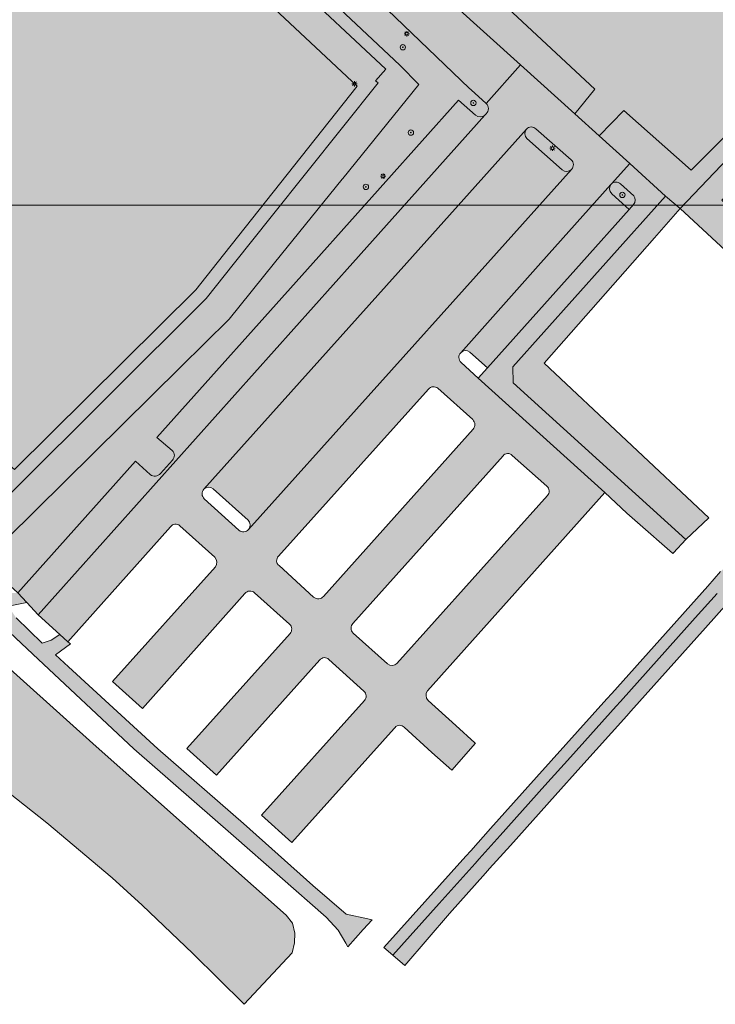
# Model space of a CAD drawing. Extents: x 101956 to 105180, y 476926 to 481317.
# Tile 549 of 649: x 104769 to 104874, y 479889 to 480036. Entities that reach past the tile are written whole.
import ezdxf

# ---------------------------------------------------------------- set-up
doc = ezdxf.new("R2010")
doc.units = 0
doc.header["$LTSCALE"] = 0.5
for name, color, linetype, lineweight in [('B-WE-GR-BEPLANTING_CULTUUR_BOSPLANTSOEN-GV', 90, 'Continuous', 18), ('B-WE-GR-BEPLANTING_CULTUUR_HEESTERS-GV', 90, 'Continuous', 18), ('B-WE-GR-BOOM-S', 90, 'Continuous', 25), ('B-WE-GR-GROENVOORZIENING-GV', 80, 'Continuous', 18), ('B-WE-GR-HAAG-GV', 90, 'Continuous', 13), ('B-WE-KL-ET_LS_OV_LICHTMAST-S', 190, 'Continuous', 25), ('B-WE-OG-TERREIN_CULTUURSCHEIDING-GV', 7, 'Continuous', 18), ('B-WE-OG-WATER_MEER-GV', 140, 'Continuous', 18), ('B-WE-VH-VERHARDING_ASFALT-GV', 252, 'Continuous', 18), ('B-WE-VH-VERHARDING_BETONSTRAATSTEEN-GV', 252, 'Continuous', 18), ('B-WE-VH-VERHARDING_HALFVERHARDING-GV', 252, 'Continuous', 18), ('B-WE-VH-VERHARDING_TEGEL-GV', 252, 'Continuous', 18), ('B-WE-VH-VERHARDING_TEGEL_RUBBER-GV', 252, 'Continuous', 18)]:
    doc.layers.add(name, color=color, linetype=linetype, lineweight=lineweight)
for name, color, linetype, lineweight, true_color in [('B-WE-GR-BEPLANTING_CULTUUR_BOSPLANTSOEN-V', 7, 'Continuous', 18, 0xa5a552), ('B-WE-GR-BEPLANTING_CULTUUR_HEESTERS-V', 7, 'Continuous', 18, 0xa5a552), ('B-WE-GR-GROENVOORZIENING-V', 7, 'Continuous', 18, 0x67a552), ('B-WE-GR-HAAG-V', 7, 'Continuous', 18, 0x67a552), ('B-WE-OG-TERREIN_CULTUURSCHEIDING-V', 7, 'Continuous', 18, 0x28c846), ('B-WE-OG-WATER_MEER-V', 7, 'Continuous', 18, 0xafcde1), ('B-WE-VH-VERHARDING_ASFALT-V', 7, 'Continuous', 18, 0xcdcdcd), ('B-WE-VH-VERHARDING_BETONSTRAATSTEEN-V', 7, 'Continuous', 18, 0xcdcdcd), ('B-WE-VH-VERHARDING_HALFVERHARDING-V', 7, 'Continuous', 18, 0xd7aa8c), ('B-WE-VH-VERHARDING_TEGEL-V', 7, 'Continuous', 18, 0xcdcdcd), ('B-WE-VH-VERHARDING_TEGEL_RUBBER-V', 7, 'Continuous', 18, 0xcdcdcd)]:
    doc.layers.add(name, color=color, linetype=linetype, lineweight=lineweight, true_color=true_color)
doc.layers.add('X-XX-AL-HULPLIJN-G', color=7, linetype='Continuous', lineweight=18, plot=False)

# ---------------------------------------------------------------- blocks, each defined once
blk = doc.blocks.new('SKL-ET_OV_LICHTMAST-SO')
at = {"color": 0, "linetype": 'ByBlock', "lineweight": 18}
for points in [[(-1.25, 0), (-2, 0)], [(-1.41421356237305, 1.414213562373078), (-0.8838834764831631, 0.8838834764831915)], [(0, 2), (0, 1.25)], [(0.88388347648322, 0.8838834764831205), (1.414213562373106, 1.414213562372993)], [(2, 0), (1.25, 0)], [(-1.414213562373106, -1.414213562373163), (-0.8838834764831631, -0.88388347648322)], [(0, -1.25), (0, -2)], [(0.8838834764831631, -0.8838834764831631), (1.414213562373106, -1.414213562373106)]]:
    blk.add_lwpolyline(points, dxfattribs=at)
blk.add_circle((0, 0), 1, dxfattribs=at)
blk = doc.blocks.new('SGR-BOOM_01-SO')
at = {"linetype": 'ByBlock', "lineweight": 18}
h = blk.add_hatch(color=0, dxfattribs=at)
h.dxf.hatch_style = 1
edge = h.paths.add_edge_path()
edge.add_arc((0, 0), 0.25, 0, 360)
at = {"color": 0, "linetype": 'ByBlock', "lineweight": 18}
for radius in [2, 0.25]:
    blk.add_circle((0, 0), radius, dxfattribs=at)

msp = doc.modelspace()

# ---------------------------------------------------------------- hatches: boundary and pattern name
at = {"layer": 'B-WE-GR-BEPLANTING_CULTUUR_BOSPLANTSOEN-V'}
for points in [[(104856.162, 480019.031), (104860.777, 480014.866), (104866.132, 480009.978), (104868.287, 480008.124), (104888.842, 480029.633), (104914.657, 480006.621), (104916.442, 480008.929), (104903.794, 480020.242), (104833.999, 480082.858), (104833.637, 480083.183), (104812.113, 480058.781), (104816.263, 480055.036), (104835.595, 480077.228), (104886.975, 480030.899), (104869.945, 480013.868), (104859.842, 480022.816)], [(104819.654, 480051.976), (104844.397, 480029.648), (104852.512, 480022.325), (104855.512, 480025.991), (104823.616, 480055.723)], [(104874.538, 480009.364), (104888.142, 480023.559), (104911.26, 480002.444), (104913.198, 480004.734), (104913.467, 480005.081), (104914.657, 480006.621), (104888.842, 480029.633), (104868.287, 480008.124), (104877.106, 480000), (104880.871, 479996.531), (104894.584, 479984.223), (104894.594, 479984.234), (104896.578, 479986.43), (104896.874, 479986.757), (104897.951, 479987.95)]]:
    msp.add_hatch(color=256, dxfattribs=at).paths.add_polyline_path(points)
at = {"layer": 'B-WE-GR-BEPLANTING_CULTUUR_HEESTERS-V'}
msp.add_hatch(color=256, dxfattribs=at).paths.add_polyline_path([(104868.287, 480008.124), (104866.132, 480009.978), (104857.187, 480000), (104843.224, 479984.425), (104843.294, 479982.016), (104869.14, 479958.56), (104872.618, 479961.794), (104847.918, 479984.968), (104861.14, 480000), (104864.454, 480003.767)])
at = {"layer": 'B-WE-GR-GROENVOORZIENING-V'}
h = msp.add_hatch(color=256, dxfattribs=at)
edge = h.paths.add_edge_path()
edge.add_arc((104846.0020196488, 480019.3987533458), 0.9555742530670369, 44.12090262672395, 138.8939688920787)
edge.add_arc((104846.0423087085, 480019.355581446), 1.014333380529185, 138.5527030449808, 226.6487322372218)
edge.add_line((104845.346, 480018.618), (104850.615, 480013.918))
edge.add_arc((104851.2817613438, 480014.734701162), 1.054310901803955, 230.7715256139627, 315.5970734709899)
edge.add_arc((104851.2991668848, 480014.6854112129), 1.00765091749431, 316.9070263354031, 407.7252538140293)
edge.add_line((104851.977, 480015.431), (104846.688, 480020.064))
h = msp.add_hatch(color=256, dxfattribs=at)
edge = h.paths.add_edge_path()
edge.add_arc((104858.6714375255, 480011.1164330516), 0.976688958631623, 45.74686841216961, 136.0732054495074)
edge.add_arc((104858.8419962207, 480011.119851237), 1.103787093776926, 142.3555396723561, 224.2238548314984)
edge.add_line((104858.051, 480010.35), (104860.64, 480007.968))
edge.add_line((104860.64, 480007.968), (104861.311, 480008.749))
edge.add_arc((104860.6136573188, 480009.4096702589), 0.9606102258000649, 316.5468663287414, 400.6934976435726)
edge.add_line((104861.342, 480010.036), (104859.353, 480011.816))
at = {"layer": 'B-WE-GR-HAAG-V'}
h = msp.add_hatch(color=256, dxfattribs=at)
edge = h.paths.add_edge_path()
edge.add_arc((104846.0020196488, 480019.3987533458), 0.9555742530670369, 44.12090262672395, 138.8939688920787)
edge.add_arc((104846.0423087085, 480019.355581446), 1.014333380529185, 138.5527030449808, 226.6487322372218)
edge.add_line((104845.346, 480018.618), (104850.615, 480013.918))
edge.add_arc((104851.2817613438, 480014.734701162), 1.054310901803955, 230.7715256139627, 315.5970734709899)
edge.add_arc((104851.2991668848, 480014.6854112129), 1.00765091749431, 316.9070263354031, 407.7252538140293)
edge.add_line((104851.977, 480015.431), (104846.688, 480020.064))
h = msp.add_hatch(color=256, dxfattribs=at)
edge = h.paths.add_edge_path()
edge.add_arc((104858.6714375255, 480011.1164330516), 0.976688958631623, 45.74686841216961, 136.0732054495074)
edge.add_arc((104858.8419962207, 480011.119851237), 1.103787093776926, 142.3555396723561, 224.2238548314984)
edge.add_line((104858.051, 480010.35), (104860.64, 480007.968))
edge.add_line((104860.64, 480007.968), (104861.311, 480008.749))
edge.add_arc((104860.6136573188, 480009.4096702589), 0.9606102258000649, 316.5468663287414, 400.6934976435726)
edge.add_line((104861.342, 480010.036), (104859.353, 480011.816))
at = {"layer": 'B-WE-OG-TERREIN_CULTUURSCHEIDING-V'}
h = msp.add_hatch(color=256, dxfattribs=at)
edge = h.paths.add_edge_path()
edge.add_line((104792.176, 479971.869), (104789.879, 479973.849))
edge.add_line((104789.879, 479973.849), (104813.274, 480000))
edge.add_line((104813.274, 480000), (104835.084, 480024.38))
edge.add_line((104835.084, 480024.38), (104837.634, 480022.114))
edge.add_arc((104838.3242274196, 480022.9332504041), 1.071253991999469, 229.8854959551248, 310.3628957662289)
edge.add_line((104839.018, 480022.117), (104839.211, 480022.332))
edge.add_arc((104838.5127073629, 480023.1152813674), 1.04935328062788, 311.7168937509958, 407.1017918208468)
edge.add_line((104839.227, 480023.884), (104836.978, 480025.909))
edge.add_line((104836.978, 480025.909), (104836.695, 480026.181))
edge.add_line((104836.695, 480026.181), (104802.31, 480059.173))
edge.add_line((104802.31, 480059.173), (104798.664, 480062.672))
edge.add_line((104798.664, 480062.672), (104798.176, 480063.134))
edge.add_line((104798.176, 480063.134), (104794.706, 480059.303))
edge.add_line((104794.706, 480059.303), (104800.135, 480054.163))
edge.add_line((104800.135, 480054.163), (104826.263, 480029.624))
edge.add_line((104826.263, 480029.624), (104829.145, 480026.729))
edge.add_line((104829.145, 480026.729), (104817.76, 480012.655))
edge.add_line((104817.76, 480012.655), (104817.664, 480012.537))
edge.add_line((104817.664, 480012.537), (104807.522, 480000))
edge.add_line((104807.522, 480000), (104800.709, 479991.577))
edge.add_line((104800.709, 479991.577), (104793.431, 479984.39))
edge.add_line((104793.431, 479984.39), (104767.394, 479958.674))
edge.add_line((104767.394, 479958.674), (104763.88, 479955.203))
edge.add_line((104763.88, 479955.203), (104769.023, 479950.597))
edge.add_line((104769.023, 479950.597), (104786.682, 479970.312))
edge.add_line((104786.682, 479970.312), (104788.889, 479968.283))
edge.add_arc((104789.5530110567, 479969.1372557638), 1.081972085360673, 232.1421582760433, 321.5194642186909)
edge.add_line((104790.4, 479968.464), (104792.207, 479970.453))
edge.add_arc((104791.5270475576, 479971.1464533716), 0.97119148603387, 314.4367860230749, 408.071526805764)
h = msp.add_hatch(color=256, dxfattribs=at)
edge = h.paths.add_edge_path()
edge.add_arc((104739.7474757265, 479983.031498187), 4.631534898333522, 64.18988317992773, 227.2401206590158)
edge.add_line((104736.603, 479979.631), (104763.88, 479955.203))
edge.add_line((104763.88, 479955.203), (104767.394, 479958.674))
edge.add_line((104767.394, 479958.674), (104793.431, 479984.39))
edge.add_line((104793.431, 479984.39), (104800.709, 479991.577))
edge.add_line((104800.709, 479991.577), (104807.522, 480000))
edge.add_line((104807.522, 480000), (104817.664, 480012.537))
edge.add_line((104817.664, 480012.537), (104817.76, 480012.655))
edge.add_line((104817.76, 480012.655), (104829.145, 480026.729))
edge.add_line((104829.145, 480026.729), (104826.263, 480029.624))
edge.add_line((104826.263, 480029.624), (104800.135, 480054.163))
edge.add_line((104800.135, 480054.163), (104794.706, 480059.303))
edge.add_line((104794.706, 480059.303), (104793.387, 480057.846))
edge.add_line((104793.387, 480057.846), (104791.797, 480056.09))
edge.add_line((104791.797, 480056.09), (104793.668, 480054.318))
edge.add_line((104793.668, 480054.318), (104795.294, 480056.04))
edge.add_line((104795.294, 480056.04), (104824.203, 480029.006))
edge.add_line((104824.203, 480029.006), (104822.636, 480027.278))
edge.add_line((104822.636, 480027.278), (104823.023, 480026.97))
edge.add_line((104823.023, 480026.97), (104807.013, 480006.889))
edge.add_line((104807.013, 480006.889), (104801.52, 480000))
edge.add_line((104801.52, 480000), (104797.257, 479994.653))
edge.add_line((104797.257, 479994.653), (104768.035, 479965.57))
edge.add_line((104768.035, 479965.57), (104767.681, 479965.841))
edge.add_line((104767.681, 479965.841), (104766.187, 479964.036))
edge.add_line((104766.187, 479964.036), (104740.431, 479985.65))
edge.add_line((104740.431, 479985.65), (104741.764, 479987.201))
at = {"layer": 'B-WE-OG-WATER_MEER-V'}
h = msp.add_hatch(color=256, dxfattribs=at)
edge = h.paths.add_edge_path()
edge.add_line((104581.102, 480106.498), (104565.764, 480120.23))
edge.add_line((104565.764, 480120.23), (104564.212, 480121.62))
edge.add_line((104564.212, 480121.62), (104554.546, 480130.274))
edge.add_line((104554.546, 480130.274), (104551.211, 480133.26))
edge.add_line((104551.211, 480133.26), (104547.708, 480136.263))
edge.add_line((104547.708, 480136.263), (104546.626, 480136.332))
edge.add_line((104546.626, 480136.332), (104544.615, 480138.242))
edge.add_line((104544.615, 480138.242), (104515.665, 480165.517))
edge.add_line((104515.665, 480165.517), (104514.45, 480166.661))
edge.add_line((104514.45, 480166.661), (104511.882, 480166.434))
edge.add_line((104511.882, 480166.434), (104511.676, 480166.595))
edge.add_line((104511.676, 480166.595), (104507.142, 480173.465))
edge.add_line((104507.142, 480173.465), (104504.478, 480175.976))
edge.add_line((104504.478, 480175.976), (104476.974, 480201.901))
edge.add_line((104476.974, 480201.901), (104450.122, 480227.211))
edge.add_line((104450.122, 480227.211), (104450.111, 480227.221))
edge.add_arc((104451.2844730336, 480217.0450092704), 10.24342844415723, 96.57816762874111, 106.1338868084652)
edge.add_line((104448.438, 480226.885), (104446.871, 480228.452))
edge.add_line((104446.871, 480228.452), (104446.439, 480228.884))
edge.add_line((104446.439, 480228.884), (104445.225, 480230.015))
edge.add_line((104445.225, 480230.015), (104442.043, 480232.308))
edge.add_line((104442.043, 480232.308), (104430.969, 480221.988))
edge.add_line((104430.969, 480221.988), (104433.268, 480211.184))
edge.add_line((104433.268, 480211.184), (104433.434, 480210.395))
edge.add_line((104433.434, 480210.395), (104436.292, 480210.347))
edge.add_line((104436.292, 480210.347), (104440.267, 480207.167))
edge.add_line((104440.267, 480207.167), (104447.885, 480199.966))
edge.add_line((104447.885, 480199.966), (104457.377, 480193.263))
edge.add_line((104457.377, 480193.263), (104475.629, 480184.135))
edge.add_line((104475.629, 480184.135), (104488.201, 480175.71))
edge.add_line((104488.201, 480175.71), (104498.304, 480168.384))
edge.add_line((104498.304, 480168.384), (104500.653, 480166.201))
edge.add_line((104500.653, 480166.201), (104506.496, 480160.77))
edge.add_line((104506.496, 480160.77), (104506.83, 480160.46))
edge.add_line((104506.83, 480160.46), (104507.311, 480154.806))
edge.add_line((104507.311, 480154.806), (104511.214, 480151.211))
edge.add_arc((104508.1081585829, 480149.0597693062), 3.778100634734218, -20.6725360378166, 34.708031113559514, ccw=False)
edge.add_line((104511.643, 480147.726), (104527.229, 480135.745))
edge.add_line((104527.229, 480135.745), (104551.391, 480117.899))
edge.add_line((104551.391, 480117.899), (104556.907, 480113.462))
edge.add_line((104556.907, 480113.462), (104558.539, 480112.149))
edge.add_line((104558.539, 480112.149), (104572.009, 480101.313))
edge.add_line((104572.009, 480101.313), (104593.849, 480082.181))
edge.add_arc((104576.9834847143, 480061.8829868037), 26.39043284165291, 34.963122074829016, 50.276981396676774, ccw=False)
edge.add_line((104598.611, 480077.006), (104599.435, 480076.558))
edge.add_line((104599.435, 480076.558), (104603.875, 480074.052))
edge.add_line((104603.875, 480074.052), (104605.082, 480073.369))
edge.add_line((104605.082, 480073.369), (104606.972, 480072.299))
edge.add_arc((104601.2137691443, 480060.7924426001), 12.866937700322, 30.397173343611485, 63.4152251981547, ccw=False)
edge.add_line((104612.312, 480067.303), (104620.116, 480060.375))
edge.add_line((104620.116, 480060.375), (104622.37, 480056.955))
edge.add_line((104622.37, 480056.955), (104622.819, 480054.562))
edge.add_line((104622.819, 480054.562), (104623.287, 480051.517))
edge.add_line((104623.287, 480051.517), (104625.444, 480050.272))
edge.add_line((104625.444, 480050.272), (104638.727, 480041.111))
edge.add_line((104638.727, 480041.111), (104653.891, 480028.509))
edge.add_line((104653.891, 480028.509), (104677.655, 480008.234))
edge.add_arc((104722.6853629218, 480029.3831945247), 49.74959310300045, 205.1578107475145, 245.8973647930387)
edge.add_arc((104639.4184674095, 479874.7104393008), 126.0977385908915, 48.937975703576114, 60.05158073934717, ccw=False)
edge.add_line((104722.249, 479969.788), (104738.08, 479954.265))
edge.add_arc((104732.3609059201, 479939.5782467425), 15.76098849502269, 24.967400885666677, 68.72381627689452, ccw=False)
edge.add_line((104746.649, 479946.231), (104746.774, 479945.809))
edge.add_line((104746.774, 479945.809), (104746.88, 479945.383))
edge.add_line((104746.88, 479945.383), (104747.126, 479943.29))
edge.add_arc((104737.0779373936, 479943.1972302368), 10.04849085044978, -44.19024252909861, 0.5289741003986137, ccw=False)
edge.add_line((104744.283, 479936.193), (104749.867, 479932.048))
edge.add_line((104749.867, 479932.048), (104751.13, 479931.866))
edge.add_line((104751.13, 479931.866), (104752.739, 479931.308))
edge.add_line((104752.739, 479931.308), (104755.336, 479929.888))
edge.add_line((104755.336, 479929.888), (104757.135, 479928.542))
edge.add_line((104757.135, 479928.542), (104764.695, 479922.904))
edge.add_line((104764.695, 479922.904), (104765.411, 479922.343))
edge.add_line((104765.411, 479922.343), (104773.367, 479916.115))
edge.add_line((104773.367, 479916.115), (104783.163, 479907.866))
edge.add_line((104783.163, 479907.866), (104787.665, 479903.805))
edge.add_line((104787.665, 479903.805), (104795.236, 479896.531))
edge.add_line((104795.236, 479896.531), (104802.961, 479888.942))
edge.add_line((104802.961, 479888.942), (104810.137, 479896.666))
edge.add_line((104810.137, 479896.666), (104810.495, 479898.167))
edge.add_line((104810.495, 479898.167), (104810.536, 479899.618))
edge.add_line((104810.536, 479899.618), (104810.19, 479901.078))
edge.add_line((104810.19, 479901.078), (104809.237, 479902.317))
edge.add_line((104809.237, 479902.317), (104780.783, 479927.569))
edge.add_line((104780.783, 479927.569), (104758.952, 479947.131))
edge.add_line((104758.952, 479947.131), (104757.16, 479948.737))
edge.add_line((104757.16, 479948.737), (104581.102, 480106.498))
at = {"layer": 'B-WE-VH-VERHARDING_ASFALT-V'}
for points in [[(104812.113, 480058.781), (104806.537, 480063.84), (104802.434, 480067.562), (104798.664, 480062.672), (104802.31, 480059.173), (104836.695, 480026.181), (104836.978, 480025.909), (104839.227, 480023.884), (104844.397, 480029.648), (104819.654, 480051.976), (104816.263, 480055.036)], [(104890.092, 479968.553), (104896.101, 479975.266), (104900.42, 479980.081), (104906.271, 479986.587), (104916.51, 479998.003), (104917.103, 479998.663), (104935.191, 480018.793), (104933.901, 480019.952), (104915.91, 479999.866), (104915.108, 479999.06), (104904.959, 479987.885), (104898.992, 479981.196), (104894.866, 479976.512), (104888.657, 479969.719), (104874.375, 479953.745), (104872.442, 479951.569), (104858.056, 479935.475), (104857.338, 479934.69), (104846.795, 479922.95), (104839.864, 479915.281), (104836.943, 479911.937), (104836.187, 479911.139), (104823.912, 479897.469), (104825.253, 479896.317), (104832.17, 479904.018), (104837.586, 479910.046), (104838.193, 479910.721), (104841.334, 479914.202), (104848.003, 479921.691), (104851.872, 479925.945), (104858.737, 479933.605), (104859.344, 479934.277), (104870.566, 479946.804), (104873.843, 479950.464), (104875.669, 479952.492)], [(104891.652, 479967.104), (104897.661, 479973.816), (104901.98, 479978.631), (104907.831, 479985.138), (104918.069, 479996.553), (104918.662, 479997.213), (104936.751, 480017.343), (104935.191, 480018.793), (104917.103, 479998.663), (104916.51, 479998.003), (104906.271, 479986.587), (104900.42, 479980.081), (104896.101, 479975.266), (104890.092, 479968.553), (104875.669, 479952.492), (104873.843, 479950.464), (104870.566, 479946.804), (104859.344, 479934.277), (104858.737, 479933.605), (104851.872, 479925.945), (104848.003, 479921.691), (104841.334, 479914.202), (104838.193, 479910.721), (104837.586, 479910.046), (104832.17, 479904.018), (104825.253, 479896.317), (104827.039, 479894.773), (104833.729, 479902.568), (104839.146, 479908.596), (104839.752, 479909.271), (104842.893, 479912.752), (104849.562, 479920.241), (104853.431, 479924.495), (104860.296, 479932.155), (104860.903, 479932.827), (104872.125, 479945.354), (104875.403, 479949.014), (104877.229, 479951.042)]]:
    msp.add_hatch(color=256, dxfattribs=at).paths.add_polyline_path(points)
h = msp.add_hatch(color=256, dxfattribs=at)
edge = h.paths.add_edge_path()
edge.add_line((104857, 479965.602), (104838.049, 479982.718))
edge.add_line((104838.049, 479982.718), (104835.458, 479985.066))
edge.add_arc((104836.1857794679, 479985.8201003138), 1.048012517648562, 136.3871818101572, 226.0175689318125, ccw=False)
edge.add_line((104835.427, 479986.543), (104847.439, 480000))
edge.add_line((104847.439, 480000), (104857.933, 480011.756))
edge.add_line((104857.933, 480011.756), (104857.968, 480011.794))
edge.add_line((104857.968, 480011.794), (104858.003, 480011.832))
edge.add_line((104858.003, 480011.832), (104860.777, 480014.866))
edge.add_line((104860.777, 480014.866), (104856.162, 480019.031))
edge.add_line((104856.162, 480019.031), (104852.512, 480022.325))
edge.add_line((104852.512, 480022.325), (104844.397, 480029.648))
edge.add_line((104844.397, 480029.648), (104839.227, 480023.884))
edge.add_arc((104838.5127073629, 480023.1152813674), 1.049353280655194, -48.28310624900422, 47.10179182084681, ccw=False)
edge.add_line((104839.211, 480022.332), (104839.018, 480022.117))
edge.add_line((104839.018, 480022.117), (104819.237, 480000))
edge.add_line((104819.237, 480000), (104772.078, 479947.271))
edge.add_line((104772.078, 479947.271), (104775.311, 479944.339))
edge.add_line((104775.311, 479944.339), (104776.523, 479943.24))
edge.add_line((104776.523, 479943.24), (104791.914, 479960.481))
edge.add_arc((104792.6785499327, 479959.9380552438), 0.9377236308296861, 46.92274843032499, 144.6195534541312, ccw=False)
edge.add_line((104793.319, 479960.623), (104798.545, 479955.893))
edge.add_arc((104797.7318446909, 479955.1132888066), 1.126574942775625, -34.88286209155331, 43.797184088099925, ccw=False)
edge.add_line((104798.656, 479954.469), (104783.202, 479937.311))
edge.add_line((104783.202, 479937.311), (104787.69, 479933.268))
edge.add_line((104787.69, 479933.268), (104803.072, 479950.474))
edge.add_arc((104803.8405022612, 479949.8425067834), 0.9946755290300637, 48.54568467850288, 140.5893910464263, ccw=False)
edge.add_line((104804.499, 479950.588), (104809.738, 479945.876))
edge.add_arc((104809.0702925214, 479945.1206428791), 1.008165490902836, -40.491911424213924, 48.52451924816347, ccw=False)
edge.add_line((104809.837, 479944.466), (104794.355, 479927.259))
edge.add_line((104794.355, 479927.259), (104798.816, 479923.274))
edge.add_line((104798.816, 479923.274), (104814.274, 479940.514))
edge.add_arc((104815.0040173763, 479939.9290235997), 0.9354799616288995, 45.21627348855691, 141.2941590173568, ccw=False)
edge.add_line((104815.663, 479940.593), (104820.897, 479935.868))
edge.add_arc((104820.2085540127, 479935.1014976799), 1.030283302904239, -41.26366290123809, 48.070909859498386, ccw=False)
edge.add_line((104820.983, 479934.422), (104805.547, 479917.267))
edge.add_line((104805.547, 479917.267), (104810.095, 479913.187))
edge.add_line((104810.095, 479913.187), (104825.45, 479930.265))
edge.add_line((104825.45, 479930.265), (104825.567, 479930.395))
edge.add_arc((104826.2770642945, 479929.802947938), 0.9245090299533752, 43.47113247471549, 140.17863113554, ccw=False)
edge.add_line((104826.948, 479930.439), (104831.103, 479926.677))
edge.add_line((104831.103, 479926.677), (104834.065, 479923.99))
edge.add_line((104834.065, 479923.99), (104837.629, 479928.032))
edge.add_line((104837.629, 479928.032), (104837.524, 479928.125))
edge.add_line((104837.524, 479928.125), (104834.692, 479930.692))
edge.add_line((104834.692, 479930.692), (104830.524, 479934.47))
edge.add_arc((104831.3480466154, 479935.2534592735), 1.137040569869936, 144.7929822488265, 223.5536666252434, ccw=False)
edge.add_line((104830.419, 479935.909), (104857, 479965.602))
edge = h.paths.add_edge_path(flags=16)
edge.add_arc((104802.8439511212, 479960.7645381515), 1.055998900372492, 230.9029250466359, 316.8998664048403)
edge.add_line((104803.615, 479960.043), (104839.474, 480000))
edge.add_line((104839.474, 480000), (104852.035, 480013.997))
edge.add_arc((104851.2991668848, 480014.6854112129), 1.007650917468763, 316.9070263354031, 407.7252538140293)
edge.add_line((104851.977, 480015.431), (104846.688, 480020.064))
edge.add_arc((104846.0020196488, 480019.3987533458), 0.9555742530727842, 44.12090262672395, 138.8939688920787)
edge.add_line((104845.282, 480020.027), (104827.318, 480000))
edge.add_line((104827.318, 480000), (104796.915, 479966.104))
edge.add_arc((104797.6606525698, 479965.4103913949), 1.01837647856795, 137.0709242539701, 227.2976486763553)
edge.add_line((104796.97, 479964.662), (104802.178, 479959.945))
edge = h.paths.add_edge_path(flags=16)
edge.add_line((104813.369, 479949.934), (104808.178, 479954.655))
edge.add_arc((104808.7200161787, 479955.3802508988), 0.9054117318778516, 133.1322564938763, 233.22740374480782, ccw=False)
edge.add_line((104808.101, 479956.041), (104830.56, 479981.092))
edge.add_arc((104831.3322951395, 479980.4034526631), 1.034667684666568, 50.6021706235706, 138.2810856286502, ccw=False)
edge.add_line((104831.989, 479981.203), (104837.209, 479976.514))
edge.add_arc((104836.480044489, 479975.7522745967), 1.05432524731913, -40.39610539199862, 46.25934003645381, ccw=False)
edge.add_line((104837.283, 479975.069), (104814.868, 479950.048))
edge.add_arc((104814.0578699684, 479950.7882317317), 1.09738493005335, 231.1165842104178, 317.5814409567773, ccw=False)
edge = h.paths.add_edge_path(flags=16)
edge.add_arc((104820.0002799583, 479945.3067236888), 1.028047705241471, 137.4442371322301, 226.9883312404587)
edge.add_line((104819.299, 479944.555), (104824.46, 479939.921))
edge.add_arc((104825.1153552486, 479940.7520686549), 1.058378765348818, 231.7417715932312, 314.4861324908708)
edge.add_line((104825.857, 479939.997), (104848.399, 479965.14))
edge.add_line((104848.399, 479965.14), (104848.403, 479965.145))
edge.add_arc((104847.7085573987, 479965.7967949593), 0.9524112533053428, 316.8144739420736, 410.5284862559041)
edge.add_line((104848.314, 479966.532), (104843.118, 479971.156))
edge.add_arc((104842.4656255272, 479970.5464250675), 0.8928460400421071, 43.0575342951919, 143.0604994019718)
edge.add_line((104841.752, 479971.083), (104819.243, 479946.002))
at = {"layer": 'B-WE-VH-VERHARDING_BETONSTRAATSTEEN-V'}
h = msp.add_hatch(color=256, dxfattribs=at)
edge = h.paths.add_edge_path()
edge.add_line((104819.237, 480000), (104839.018, 480022.117))
edge.add_arc((104838.3242274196, 480022.9332504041), 1.071253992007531, 229.8854959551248, 310.36289576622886, ccw=False)
edge.add_line((104837.634, 480022.114), (104835.084, 480024.38))
edge.add_line((104835.084, 480024.38), (104813.274, 480000))
edge.add_line((104813.274, 480000), (104789.879, 479973.849))
edge.add_line((104789.879, 479973.849), (104792.176, 479971.869))
edge.add_arc((104791.5270475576, 479971.1464533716), 0.9711914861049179, -45.56321397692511, 48.071526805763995, ccw=False)
edge.add_line((104792.207, 479970.453), (104790.4, 479968.464))
edge.add_arc((104789.5530110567, 479969.1372557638), 1.081972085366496, 232.1421582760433, 321.5194642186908, ccw=False)
edge.add_line((104788.889, 479968.283), (104786.682, 479970.312))
edge.add_line((104786.682, 479970.312), (104769.023, 479950.597))
edge.add_line((104769.023, 479950.597), (104770.375, 479949.125))
edge.add_line((104770.375, 479949.125), (104772.078, 479947.271))
edge.add_line((104772.078, 479947.271), (104819.237, 480000))
h = msp.add_hatch(color=256, dxfattribs=at)
edge = h.paths.add_edge_path()
edge.add_line((104839.474, 480000), (104852.035, 480013.997))
edge.add_arc((104851.2817613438, 480014.734701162), 1.054310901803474, 230.7715256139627, 315.5970734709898, ccw=False)
edge.add_line((104850.615, 480013.918), (104845.346, 480018.618))
edge.add_arc((104846.0423087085, 480019.355581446), 1.01433338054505, 138.5527030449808, 226.6487322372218, ccw=False)
edge.add_line((104845.282, 480020.027), (104827.318, 480000))
edge.add_line((104827.318, 480000), (104796.915, 479966.104))
edge.add_arc((104797.6436187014, 479965.3467175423), 1.050886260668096, 49.93700942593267, 133.894873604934, ccw=False)
edge.add_line((104798.32, 479966.151), (104803.544, 479961.463))
edge.add_arc((104802.8321530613, 479960.7156326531), 1.03212596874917, -40.669616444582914, 46.39442689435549, ccw=False)
edge.add_line((104803.615, 479960.043), (104839.474, 480000))
h = msp.add_hatch(color=256, dxfattribs=at)
edge = h.paths.add_edge_path()
edge.add_line((104853.499, 480000), (104860.64, 480007.968))
edge.add_line((104860.64, 480007.968), (104858.051, 480010.35))
edge.add_arc((104858.8419962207, 480011.119851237), 1.103787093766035, 142.3555396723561, 224.2238548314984, ccw=False)
edge.add_line((104857.968, 480011.794), (104857.933, 480011.756))
edge.add_line((104857.933, 480011.756), (104847.439, 480000))
edge.add_line((104847.439, 480000), (104835.427, 479986.543))
edge.add_arc((104836.1369245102, 479985.8757800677), 0.9742562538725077, 48.45964547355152, 136.776145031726, ccw=False)
edge.add_line((104836.783, 479986.605), (104839.406, 479984.274))
edge.add_line((104839.406, 479984.274), (104853.499, 480000))
at = {"layer": 'B-WE-VH-VERHARDING_HALFVERHARDING-V'}
for points in [[(104559.524, 480147.836), (104559.804, 480149.429), (104559.14, 480151.832), (104557.889, 480154.163), (104556.158, 480152.215), (104557.594, 480150.11), (104557.731, 480150.019), (104557.753, 480148.708), (104556.737, 480145.645), (104555.217, 480141.714), (104554.413, 480139.328), (104554.349, 480137.57), (104554.648, 480136.1), (104555.614, 480134.411), (104557.062, 480133.083), (104558.772, 480131.513), (104564.628, 480126.346), (104565.889, 480124.934), (104566.191, 480123.829), (104567.746, 480122.447), (104569.443, 480121.942), (104586.799, 480106.456), (104616.437, 480080.015), (104632.296, 480065.804), (104651.116, 480048.701), (104695.926, 480008.731), (104714.312, 479991.523), (104730.78, 479977.415), (104750.611, 479959.479), (104757.241, 479954.222), (104761.395, 479951.338), (104761.814, 479950.256), (104762.446, 479948.267), (104763.656, 479948.196), (104766.937, 479945.482), (104771.295, 479941.401), (104786.418, 479927.206), (104801.336, 479914.189), (104815.267, 479902.008), (104817.049, 479900.042), (104818.187, 479898.083), (104818.485, 479897.555), (104820.808, 479900.138), (104822.126, 479901.613), (104821.469, 479901.755), (104818.267, 479902.435), (104813.259, 479906.714), (104802.834, 479915.999), (104790.027, 479927.212), (104776.598, 479939.479), (104774.664, 479941.266), (104776.924, 479942.925), (104776.523, 479943.24), (104775.311, 479944.339), (104774.017, 479943.461), (104772.676, 479943.04), (104768.761, 479946.826), (104767.618, 479948.584), (104770.375, 479949.125), (104769.023, 479950.597), (104767.556, 479950.473), (104766.096, 479950.35), (104764.196, 479952.183), (104760.875, 479954.239), (104752.93, 479960.451), (104728.519, 479982.146), (104713.435, 479995.082), (104698.749, 480008.843), (104667.7, 480036.97), (104652.134, 480050.396), (104631.892, 480068.816), (104600.496, 480096.982), (104571.101, 480123.303), (104561.859, 480131.665), (104559.015, 480134.517), (104558.682, 480134.882), (104557.705, 480135.953), (104556.837, 480137.619), (104556.644, 480139.135), (104557.271, 480141.386), (104558.532, 480144.45), (104559.369, 480146.954)], [(104835.595, 480077.228), (104816.263, 480055.036), (104819.654, 480051.976), (104823.616, 480055.723), (104855.512, 480025.991), (104852.512, 480022.325), (104856.162, 480019.031), (104859.842, 480022.816), (104869.945, 480013.868), (104886.975, 480030.899)]]:
    msp.add_hatch(color=256, dxfattribs=at).paths.add_polyline_path(points)
at = {"layer": 'B-WE-VH-VERHARDING_TEGEL-V'}
h = msp.add_hatch(color=256, dxfattribs=at)
h.paths.add_polyline_path([(104828.043, 480090.749), (104836.036, 480099.684), (104833.58, 480101.886), (104888.054, 480162.2), (104884.648, 480165.069), (104882.112, 480162.222), (104865.653, 480143.748), (104833.587, 480108.013), (104808.082, 480079.773), (104785.987, 480099.778), (104763.989, 480119.374), (104754.942, 480127.488), (104828.906, 480210.698), (104828.518, 480211.048), (104825.961, 480208.263), (104747.129, 480120.529), (104688.092, 480173.495), (104687.134, 480172.484), (104737.609, 480126.935), (104737.473, 480126.777), (104740.451, 480124.104), (104668.556, 480044.293), (104668.619, 480044.237), (104669.724, 480043.251), (104670.381, 480043.98), (104724.069, 480103.538), (104729.389, 480098.715), (104706.445, 480076.08), (104680.622, 480043.834), (104681.375, 480043.191), (104679.776, 480041.458), (104690.146, 480031.578), (104704.095, 480018.287), (104705.409, 480019.623), (104705.747, 480019.967), (104705.527, 480020.165), (104707.596, 480022.311), (104684.799, 480044.036), (104708.692, 480074.125), (104735.888, 480101.085), (104779.062, 480064.705), (104781.842, 480062.131), (104819.907, 480026.469), (104798.916, 480000), (104795.696, 479995.939), (104768.54, 479969.022), (104743.886, 479989.749), (104742.017, 479987.496), (104741.764, 479987.201), (104740.431, 479985.65), (104766.187, 479964.036), (104767.681, 479965.841), (104768.035, 479965.57), (104797.257, 479994.653), (104801.52, 480000), (104807.013, 480006.889), (104823.023, 480026.97), (104822.636, 480027.278), (104824.203, 480029.006), (104795.294, 480056.04), (104793.668, 480054.318), (104791.797, 480056.09), (104793.387, 480057.846), (104794.706, 480059.303), (104798.176, 480063.134), (104798.664, 480062.672), (104802.434, 480067.562), (104811.703, 480078.111), (104812.165, 480078.264), (104825.446, 480093.114)])
h.paths.add_polyline_path([(104746.096, 480111.412), (104752.836, 480118.859), (104765.33, 480107.59), (104765.621, 480107.355), (104778.35, 480095.892), (104776.634, 480094.106), (104779.573, 480091.414), (104781.24, 480093.245), (104794.692, 480081.222), (104782.558, 480067.824), (104769.229, 480079.884), (104770.885, 480081.8), (104767.924, 480084.375), (104766.254, 480082.543), (104740.728, 480105.48), (104738.8, 480107.225), (104731.688, 480099.365), (104726.868, 480103.727), (104739.349, 480117.518)], flags=16)
h = msp.add_hatch(color=256, dxfattribs=at)
edge = h.paths.add_edge_path()
edge.add_line((104866.132, 480009.978), (104860.777, 480014.866))
edge.add_line((104860.777, 480014.866), (104858.003, 480011.832))
edge.add_line((104858.003, 480011.832), (104857.968, 480011.794))
edge.add_arc((104858.6714375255, 480011.1164330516), 0.9766889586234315, 45.74686841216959, 136.0732054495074, ccw=False)
edge.add_line((104859.353, 480011.816), (104861.342, 480010.036))
edge.add_arc((104860.6136573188, 480009.4096702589), 0.9606102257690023, -43.45313367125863, 40.693497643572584, ccw=False)
edge.add_line((104861.311, 480008.749), (104860.64, 480007.968))
edge.add_line((104860.64, 480007.968), (104853.499, 480000))
edge.add_line((104853.499, 480000), (104839.406, 479984.274))
edge.add_line((104839.406, 479984.274), (104838.049, 479982.718))
edge.add_line((104838.049, 479982.718), (104857, 479965.602))
edge.add_line((104857, 479965.602), (104860.329, 479962.51))
edge.add_line((104860.329, 479962.51), (104861.898, 479961.129))
edge.add_line((104861.898, 479961.129), (104867.166, 479956.493))
edge.add_line((104867.166, 479956.493), (104867.211, 479956.45))
edge.add_line((104867.211, 479956.45), (104867.321, 479956.57))
edge.add_line((104867.321, 479956.57), (104869.14, 479958.56))
edge.add_line((104869.14, 479958.56), (104843.294, 479982.016))
edge.add_line((104843.294, 479982.016), (104843.224, 479984.425))
edge.add_line((104843.224, 479984.425), (104857.187, 480000))
edge.add_line((104857.187, 480000), (104866.132, 480009.978))
at = {"layer": 'B-WE-VH-VERHARDING_TEGEL_RUBBER-V'}
msp.add_hatch(color=256, dxfattribs=at).paths.add_polyline_path([(104779.062, 480064.705), (104735.888, 480101.085), (104708.692, 480074.125), (104684.799, 480044.036), (104707.596, 480022.311), (104726.155, 480004.641), (104731.681, 480000), (104743.886, 479989.749), (104768.54, 479969.022), (104795.696, 479995.939), (104798.916, 480000), (104819.907, 480026.469), (104781.842, 480062.131)])

# ---------------------------------------------------------------- linework, layer by layer
at = {"layer": 'B-WE-GR-BEPLANTING_CULTUUR_BOSPLANTSOEN-GV', "flags": 128}
for points in [[(104856.162, 480019.031), (104860.777, 480014.866), (104866.132, 480009.978), (104868.287, 480008.124), (104888.842, 480029.633), (104914.657, 480006.621), (104916.442, 480008.929), (104903.794, 480020.242), (104833.999, 480082.858), (104833.637, 480083.183), (104812.113, 480058.781), (104816.263, 480055.036), (104835.595, 480077.228), (104886.975, 480030.899), (104869.945, 480013.868), (104859.842, 480022.816)], [(104819.654, 480051.976), (104844.397, 480029.648), (104852.512, 480022.325), (104855.512, 480025.991), (104823.616, 480055.723)], [(104874.538, 480009.364), (104888.142, 480023.559), (104911.26, 480002.444), (104913.198, 480004.734), (104913.467, 480005.081), (104914.657, 480006.621), (104888.842, 480029.633), (104868.287, 480008.124), (104877.106, 480000), (104880.871, 479996.531), (104894.584, 479984.223), (104894.594, 479984.234), (104896.578, 479986.43), (104896.874, 479986.757), (104897.951, 479987.95)]]:
    msp.add_lwpolyline(points, close=True, dxfattribs=at)
at = {"layer": 'B-WE-GR-BEPLANTING_CULTUUR_HEESTERS-GV', "flags": 128}
msp.add_lwpolyline([(104868.287, 480008.124), (104866.132, 480009.978), (104857.187, 480000), (104843.224, 479984.425), (104843.294, 479982.016), (104869.14, 479958.56), (104872.618, 479961.794), (104847.918, 479984.968), (104861.14, 480000), (104864.454, 480003.767)], close=True, dxfattribs=at)
at = {"layer": 'B-WE-GR-GROENVOORZIENING-GV'}
for points in [[(104845.282, 480020.027, 0.4045137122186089), (104845.346, 480018.618)], [(104846.688, 480020.064, 0.4388291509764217), (104845.282, 480020.027)], [(104852.035, 480013.997, 0.4184025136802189), (104851.977, 480015.431)], [(104850.615, 480013.918, 0.3880026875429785), (104852.035, 480013.997)], [(104859.353, 480011.816, 0.4158827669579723), (104857.968, 480011.794)], [(104857.968, 480011.794, 0.3732299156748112), (104858.051, 480010.35)], [(104861.311, 480008.749, 0.384598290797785), (104861.342, 480010.036)]]:
    msp.add_lwpolyline(points, format="xyb", dxfattribs=at)
at = {"layer": 'B-WE-GR-GROENVOORZIENING-GV', "flags": 128}
for points in [[(104851.977, 480015.431), (104846.688, 480020.064)], [(104845.346, 480018.618), (104850.615, 480013.918)], [(104861.342, 480010.036), (104859.353, 480011.816)], [(104858.051, 480010.35), (104860.64, 480007.968), (104861.311, 480008.749)]]:
    msp.add_lwpolyline(points, dxfattribs=at)
at = {"layer": 'B-WE-GR-HAAG-GV'}
for points in [[(104845.282, 480020.027, 0.4045137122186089), (104845.346, 480018.618)], [(104846.688, 480020.064, 0.4388291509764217), (104845.282, 480020.027)], [(104852.035, 480013.997, 0.4184025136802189), (104851.977, 480015.431)], [(104850.615, 480013.918, 0.3880026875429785), (104852.035, 480013.997)], [(104859.353, 480011.816, 0.4158827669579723), (104857.968, 480011.794)], [(104857.968, 480011.794, 0.3732299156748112), (104858.051, 480010.35)], [(104861.311, 480008.749, 0.384598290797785), (104861.342, 480010.036)]]:
    msp.add_lwpolyline(points, format="xyb", dxfattribs=at)
at = {"layer": 'B-WE-GR-HAAG-GV', "flags": 128}
for points in [[(104851.977, 480015.431), (104846.688, 480020.064)], [(104845.346, 480018.618), (104850.615, 480013.918)], [(104861.342, 480010.036), (104859.353, 480011.816)], [(104858.051, 480010.35), (104860.64, 480007.968), (104861.311, 480008.749)]]:
    msp.add_lwpolyline(points, dxfattribs=at)
at = {"layer": 'B-WE-OG-TERREIN_CULTUURSCHEIDING-GV', "flags": 128}
for points in [[(104839.227, 480023.884), (104836.978, 480025.909), (104836.695, 480026.181), (104802.31, 480059.173), (104798.664, 480062.672), (104798.176, 480063.134), (104794.706, 480059.303), (104800.135, 480054.163), (104826.263, 480029.624), (104829.145, 480026.729), (104817.76, 480012.655), (104817.664, 480012.537), (104807.522, 480000), (104800.709, 479991.577), (104793.431, 479984.39), (104767.394, 479958.674), (104763.88, 479955.203), (104769.023, 479950.597), (104786.682, 479970.312), (104788.889, 479968.283)], [(104767.394, 479958.674), (104793.431, 479984.39), (104800.709, 479991.577), (104807.522, 480000), (104817.664, 480012.537), (104817.76, 480012.655), (104829.145, 480026.729), (104826.263, 480029.624), (104800.135, 480054.163), (104794.706, 480059.303), (104793.387, 480057.846), (104791.797, 480056.09), (104793.668, 480054.318), (104795.294, 480056.04), (104824.203, 480029.006), (104822.636, 480027.278), (104823.023, 480026.97), (104807.013, 480006.889), (104801.52, 480000), (104797.257, 479994.653), (104768.035, 479965.57)], [(104792.176, 479971.869), (104789.879, 479973.849), (104813.274, 480000), (104835.084, 480024.38), (104837.634, 480022.114)], [(104839.018, 480022.117), (104839.211, 480022.332)], [(104790.4, 479968.464), (104792.207, 479970.453)]]:
    msp.add_lwpolyline(points, dxfattribs=at)
at = {"layer": 'B-WE-OG-TERREIN_CULTUURSCHEIDING-GV'}
for points in [[(104839.211, 480022.332, 0.4420166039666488), (104839.227, 480023.884)], [(104837.634, 480022.114, 0.3663310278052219), (104839.018, 480022.117)], [(104792.207, 479970.453, 0.4329186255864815), (104792.176, 479971.869)], [(104788.889, 479968.283, 0.4110339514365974), (104790.4, 479968.464)]]:
    msp.add_lwpolyline(points, format="xyb", dxfattribs=at)
at = {"layer": 'B-WE-OG-WATER_MEER-GV', "flags": 128}
msp.add_lwpolyline([(104744.283, 479936.193), (104749.867, 479932.048), (104751.13, 479931.866), (104752.739, 479931.308), (104755.336, 479929.888), (104757.135, 479928.542), (104764.695, 479922.904), (104765.411, 479922.343), (104773.367, 479916.115), (104783.163, 479907.866), (104787.665, 479903.805), (104795.236, 479896.531), (104802.961, 479888.942), (104810.137, 479896.666), (104810.495, 479898.167), (104810.536, 479899.618), (104810.19, 479901.078), (104809.237, 479902.317), (104780.783, 479927.569), (104758.952, 479947.131), (104757.16, 479948.737), (104581.102, 480106.498)], dxfattribs=at)
at = {"layer": 'B-WE-VH-VERHARDING_ASFALT-GV', "flags": 128}
msp.add_lwpolyline([(104812.113, 480058.781), (104806.537, 480063.84), (104802.434, 480067.562), (104798.664, 480062.672), (104802.31, 480059.173), (104836.695, 480026.181), (104836.978, 480025.909), (104839.227, 480023.884), (104844.397, 480029.648), (104819.654, 480051.976), (104816.263, 480055.036)], close=True, dxfattribs=at)
for points in [[(104835.427, 479986.543), (104847.439, 480000), (104857.933, 480011.756), (104857.968, 480011.794), (104858.003, 480011.832), (104860.777, 480014.866), (104856.162, 480019.031), (104852.512, 480022.325), (104844.397, 480029.648), (104839.227, 480023.884)], [(104839.211, 480022.332), (104839.018, 480022.117), (104819.237, 480000), (104772.078, 479947.271), (104775.311, 479944.339), (104776.523, 479943.24), (104791.914, 479960.481)], [(104796.915, 479966.104), (104827.318, 480000), (104845.282, 480020.027)], [(104846.688, 480020.064), (104851.977, 480015.431)], [(104852.035, 480013.997), (104839.474, 480000), (104803.615, 479960.043)], [(104857, 479965.602), (104838.049, 479982.718), (104835.458, 479985.066)], [(104808.101, 479956.041), (104830.56, 479981.092)], [(104831.989, 479981.203), (104837.209, 479976.514)], [(104837.283, 479975.069), (104814.868, 479950.048)], [(104819.243, 479946.002), (104841.752, 479971.083)], [(104843.118, 479971.156), (104848.314, 479966.532)], [(104848.403, 479965.145), (104848.399, 479965.14), (104825.857, 479939.997)], [(104830.419, 479935.909), (104857, 479965.602)], [(104802.178, 479959.945), (104796.97, 479964.662)], [(104793.319, 479960.623), (104798.545, 479955.893)], [(104798.656, 479954.469), (104783.202, 479937.311), (104787.69, 479933.268), (104803.072, 479950.474)], [(104813.369, 479949.934), (104808.178, 479954.655)], [(104874.375, 479953.745), (104872.442, 479951.569), (104858.056, 479935.475), (104857.338, 479934.69), (104846.795, 479922.95), (104839.864, 479915.281), (104836.943, 479911.937), (104836.187, 479911.139), (104823.912, 479897.469), (104825.253, 479896.317), (104832.17, 479904.018), (104837.586, 479910.046), (104838.193, 479910.721), (104841.334, 479914.202), (104848.003, 479921.691), (104851.872, 479925.945), (104858.737, 479933.605), (104859.344, 479934.277), (104870.566, 479946.804), (104873.843, 479950.464)], [(104804.499, 479950.588), (104809.738, 479945.876)], [(104873.843, 479950.464), (104870.566, 479946.804), (104859.344, 479934.277), (104858.737, 479933.605), (104851.872, 479925.945), (104848.003, 479921.691), (104841.334, 479914.202), (104838.193, 479910.721), (104837.586, 479910.046), (104832.17, 479904.018), (104825.253, 479896.317), (104827.039, 479894.773), (104833.729, 479902.568), (104839.146, 479908.596), (104839.752, 479909.271), (104842.893, 479912.752), (104849.562, 479920.241), (104853.431, 479924.495), (104860.296, 479932.155), (104860.903, 479932.827), (104872.125, 479945.354), (104875.403, 479949.014)], [(104809.837, 479944.466), (104794.355, 479927.259), (104798.816, 479923.274), (104814.274, 479940.514)], [(104824.46, 479939.921), (104819.299, 479944.555)], [(104815.663, 479940.593), (104820.897, 479935.868)], [(104820.983, 479934.422), (104805.547, 479917.267), (104810.095, 479913.187), (104825.45, 479930.265), (104825.567, 479930.395)], [(104826.948, 479930.439), (104831.103, 479926.677), (104834.065, 479923.99), (104837.629, 479928.032), (104837.524, 479928.125), (104834.692, 479930.692), (104830.524, 479934.47)]]:
    msp.add_lwpolyline(points, dxfattribs=at)
at = {"layer": 'B-WE-VH-VERHARDING_ASFALT-GV'}
for points in [[(104839.227, 480023.884, -0.4420166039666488), (104839.211, 480022.332)], [(104845.282, 480020.027, -0.4388291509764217), (104846.688, 480020.064)], [(104851.977, 480015.431, -0.4184025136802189), (104852.035, 480013.997)], [(104835.458, 479985.066, -0.4123253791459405), (104835.427, 479986.543)], [(104830.56, 479981.092, -0.4023974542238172), (104831.989, 479981.203)], [(104837.209, 479976.514, -0.3972178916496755), (104837.283, 479975.069)], [(104841.752, 479971.083, -0.466323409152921), (104843.118, 479971.156)], [(104848.314, 479966.532, -0.433329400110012), (104848.403, 479965.145)], [(104796.97, 479964.662, -0.4153730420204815), (104796.915, 479966.104)], [(104791.914, 479960.481, -0.454129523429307), (104793.319, 479960.623)], [(104803.615, 479960.043, -0.3938950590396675), (104802.178, 479959.945)], [(104808.178, 479954.655, -0.4668131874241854), (104808.101, 479956.041)], [(104798.545, 479955.893, -0.3574614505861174), (104798.656, 479954.469)], [(104803.072, 479950.474, -0.4246999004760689), (104804.499, 479950.588)], [(104814.868, 479950.048, -0.3962553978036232), (104813.369, 479949.934)], [(104809.738, 479945.876, -0.4091944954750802), (104809.837, 479944.466)], [(104819.299, 479944.555, -0.4118849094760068), (104819.243, 479946.002)], [(104814.274, 479940.514, -0.4456359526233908), (104815.663, 479940.593)], [(104825.857, 479939.997, -0.3775911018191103), (104824.46, 479939.921)], [(104820.897, 479935.868, -0.4108160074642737), (104820.983, 479934.422)], [(104830.524, 479934.47, -0.3578583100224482), (104830.419, 479935.909)], [(104825.567, 479930.395, -0.4489327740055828), (104826.948, 479930.439)]]:
    msp.add_lwpolyline(points, format="xyb", dxfattribs=at)
at = {"layer": 'B-WE-VH-VERHARDING_BETONSTRAATSTEEN-GV', "flags": 128}
for points in [[(104837.634, 480022.114), (104835.084, 480024.38), (104813.274, 480000), (104789.879, 479973.849), (104792.176, 479971.869)], [(104819.237, 480000), (104839.018, 480022.117)], [(104845.282, 480020.027), (104827.318, 480000), (104796.915, 479966.104)], [(104850.615, 480013.918), (104845.346, 480018.618)], [(104839.474, 480000), (104852.035, 480013.997)], [(104857.968, 480011.794), (104857.933, 480011.756), (104847.439, 480000), (104835.427, 479986.543)], [(104853.499, 480000), (104860.64, 480007.968), (104858.051, 480010.35)], [(104788.889, 479968.283), (104786.682, 479970.312), (104769.023, 479950.597), (104770.375, 479949.125), (104772.078, 479947.271), (104819.237, 480000)], [(104803.615, 479960.043), (104839.474, 480000)], [(104836.783, 479986.605), (104839.406, 479984.274), (104853.499, 480000)], [(104792.207, 479970.453), (104790.4, 479968.464)], [(104798.32, 479966.151), (104803.544, 479961.463)]]:
    msp.add_lwpolyline(points, dxfattribs=at)
at = {"layer": 'B-WE-VH-VERHARDING_BETONSTRAATSTEEN-GV'}
for points in [[(104839.018, 480022.117, -0.3663310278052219), (104837.634, 480022.114)], [(104845.346, 480018.618, -0.4045137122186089), (104845.282, 480020.027)], [(104852.035, 480013.997, -0.3880026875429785), (104850.615, 480013.918)], [(104858.051, 480010.35, -0.3732299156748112), (104857.968, 480011.794)], [(104835.427, 479986.543, -0.4056335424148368), (104836.783, 479986.605)], [(104792.176, 479971.869, -0.4329186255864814), (104792.207, 479970.453)], [(104790.4, 479968.464, -0.4110339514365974), (104788.889, 479968.283)], [(104796.915, 479966.104, -0.3836531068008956), (104798.32, 479966.151)], [(104803.544, 479961.463, -0.3992835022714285), (104803.615, 479960.043)]]:
    msp.add_lwpolyline(points, format="xyb", dxfattribs=at)
at = {"layer": 'B-WE-VH-VERHARDING_HALFVERHARDING-GV', "flags": 128}
msp.add_lwpolyline([(104835.595, 480077.228), (104816.263, 480055.036), (104819.654, 480051.976), (104823.616, 480055.723), (104855.512, 480025.991), (104852.512, 480022.325), (104856.162, 480019.031), (104859.842, 480022.816), (104869.945, 480013.868), (104886.975, 480030.899)], close=True, dxfattribs=at)
for points in [[(104767.618, 479948.584), (104770.375, 479949.125), (104769.023, 479950.597)], [(104766.937, 479945.482), (104771.295, 479941.401), (104786.418, 479927.206), (104801.336, 479914.189), (104815.267, 479902.008), (104817.049, 479900.042), (104818.187, 479898.083), (104818.485, 479897.555), (104820.808, 479900.138), (104822.126, 479901.613), (104821.469, 479901.755), (104818.267, 479902.435), (104813.259, 479906.714), (104802.834, 479915.999), (104790.027, 479927.212), (104776.598, 479939.479), (104774.664, 479941.266), (104776.924, 479942.925), (104776.523, 479943.24), (104775.311, 479944.339), (104774.017, 479943.461), (104772.676, 479943.04), (104768.761, 479946.826)]]:
    msp.add_lwpolyline(points, dxfattribs=at)
at = {"layer": 'B-WE-VH-VERHARDING_TEGEL-GV', "flags": 128}
for points in [[(104768.035, 479965.57), (104797.257, 479994.653), (104801.52, 480000), (104807.013, 480006.889), (104823.023, 480026.97), (104822.636, 480027.278), (104824.203, 480029.006), (104795.294, 480056.04), (104793.668, 480054.318), (104791.797, 480056.09), (104793.387, 480057.846), (104794.706, 480059.303), (104798.176, 480063.134), (104798.664, 480062.672), (104802.434, 480067.562), (104811.703, 480078.111), (104812.165, 480078.264), (104825.446, 480093.114), (104828.043, 480090.749), (104836.036, 480099.684), (104833.58, 480101.886), (104888.054, 480162.2)], [(104735.888, 480101.085), (104779.062, 480064.705), (104781.842, 480062.131), (104819.907, 480026.469), (104798.916, 480000), (104795.696, 479995.939), (104768.54, 479969.022)], [(104866.132, 480009.978), (104860.777, 480014.866), (104858.003, 480011.832), (104857.968, 480011.794)], [(104859.353, 480011.816), (104861.342, 480010.036)], [(104861.311, 480008.749), (104860.64, 480007.968), (104853.499, 480000), (104839.406, 479984.274), (104838.049, 479982.718), (104857, 479965.602), (104860.329, 479962.51), (104861.898, 479961.129), (104867.166, 479956.493), (104867.211, 479956.45), (104867.321, 479956.57), (104869.14, 479958.56), (104843.294, 479982.016), (104843.224, 479984.425), (104857.187, 480000), (104866.132, 480009.978)]]:
    msp.add_lwpolyline(points, dxfattribs=at)
at = {"layer": 'B-WE-VH-VERHARDING_TEGEL-GV'}
for points in [[(104857.968, 480011.794, -0.4158827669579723), (104859.353, 480011.816)], [(104861.342, 480010.036, -0.3845982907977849), (104861.311, 480008.749)]]:
    msp.add_lwpolyline(points, format="xyb", dxfattribs=at)
at = {"layer": 'B-WE-VH-VERHARDING_TEGEL_RUBBER-GV', "flags": 128}
msp.add_lwpolyline([(104779.062, 480064.705), (104735.888, 480101.085), (104708.692, 480074.125), (104684.799, 480044.036), (104707.596, 480022.311), (104726.155, 480004.641), (104731.681, 480000), (104743.886, 479989.749), (104768.54, 479969.022), (104795.696, 479995.939), (104798.916, 480000), (104819.907, 480026.469), (104781.842, 480062.131)], close=True, dxfattribs=at)
at = {"layer": 'X-XX-AL-HULPLIJN-G'}
msp.add_lwpolyline([(104024.513069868, 480795.0883633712), (104927.8206118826, 480795.0883633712), (104927.8206118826, 480008.6338554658), (104024.513069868, 480008.6338554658)], close=True, dxfattribs=at)

# ---------------------------------------------------------------- block references
at = {"layer": 'B-WE-GR-BOOM-S', "xscale": 0.2, "yscale": 0.2, "zscale": 0.2}
for p in [(104826.734, 480032.289), (104837.307, 480023.944), (104827.944, 480019.499), (104821.203, 480011.376), (104859.64, 480010.169)]:
    msp.add_blockref('SGR-BOOM_01-SO', p, dxfattribs=at)
at = {"layer": 'B-WE-KL-ET_LS_OV_LICHTMAST-S', "xscale": 0.2, "yscale": 0.2, "zscale": 0.2}
for p in [(104827.329, 480034.322), (104819.486, 480026.833), (104849.165, 480017.163), (104823.771, 480012.981)]:
    msp.add_blockref('SKL-ET_OV_LICHTMAST-SO', p, dxfattribs=at)

doc.saveas('drawing.dxf')
